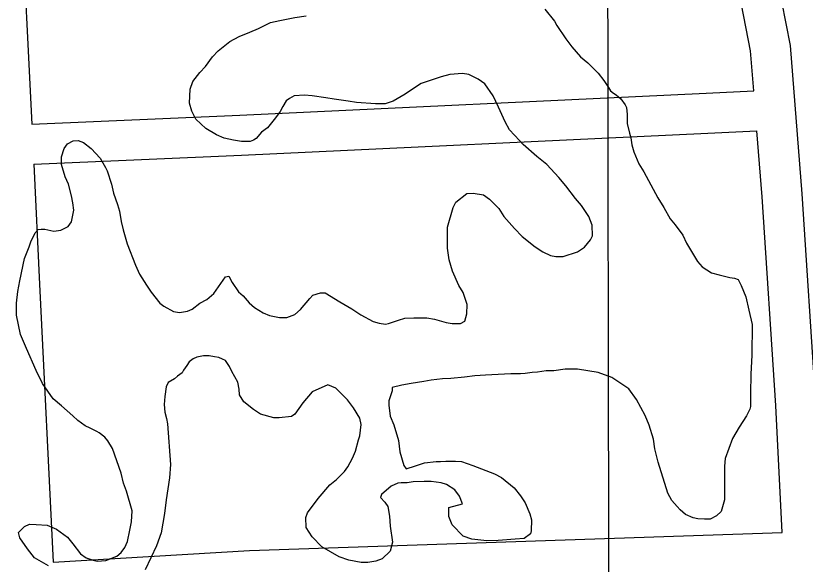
# Model space of a CAD drawing. Extents: x 3313447 to 3351316, y 703786 to 729172.
# Drawn here: x 3332882 to 3333473, y 726457 to 726867 of the extents above; entities that cross this region are included whole.
import ezdxf

# ---------------------------------------------------------------- set-up
doc = ezdxf.new("R2010")
doc.units = 0
for name, color, linetype in [('V-GRID-MAJR', 7, 'Continuous'), ('V-ROAD-CNTR', 7, 'Continuous'), ('V-SITE-VEGE', 7, 'Continuous')]:
    doc.layers.add(name, color=color, linetype=linetype)

msp = doc.modelspace()

# ---------------------------------------------------------------- linework, layer by layer
at = {"layer": 'V-GRID-MAJR'}
msp.add_spline([(3333341.782, 715247.1190000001), (3333332.965, 721308.783), (3333324.149, 727370.476), (3333324.144, 727373.911)], degree=3, dxfattribs=at)
at = {"layer": 'V-ROAD-CNTR'}
for points in [[(3333434.0030945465, 726811.2263505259), (3333431.6150993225, 726841.2782904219), (3333406.008150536, 726972.3720282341), (3333396.069170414, 727046.185880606), (3333396.044170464, 727114.674743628), (3333388.819184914, 727218.53353591), (3333382.838196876, 727370.7532314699), (3333382.8461968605, 727376.88321921)], [(3332868.8562248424, 727376.655219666), (3332885.463191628, 726950.8730712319), (3332893.49717556, 726786.4464000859)], [(3333501.881958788, 726154.123664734), (3333480.367001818, 726577.5998177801), (3333470.2240221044, 726734.1325047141), (3333461.385039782, 726845.35428227), (3333435.6220913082, 726977.2540184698), (3333426.069110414, 727048.2018765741), (3333426.0441104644, 727115.7227415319), (3333418.7791249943, 727220.16353265), (3333412.838136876, 727371.3212303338), (3333412.84613686, 727376.8412192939)], [(3332893.496175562, 726786.4454000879), (3333049.19186417, 726793.0183869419), (3333398.333165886, 726809.63435371), (3333434.0030945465, 726811.2263505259)], [(3332894.960172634, 726756.4804600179), (3333050.537861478, 726763.048446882), (3333399.7151631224, 726779.666413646), (3333436.3800897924, 726781.303410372)], [(3333455.247052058, 726480.7930113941), (3333450.417061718, 726575.867821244), (3333440.300081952, 726731.9745090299), (3333436.3800897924, 726781.303410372)], [(3332894.9611726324, 726756.4824600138), (3332899.3481638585, 726666.70463957), (3332909.625143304, 726458.4190561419)], [(3332909.6241433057, 726458.418056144), (3333056.549849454, 726467.1760386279), (3333455.247052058, 726480.7940113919)]]:
    msp.add_lwpolyline(points, dxfattribs=at)
at = {"layer": 'V-SITE-VEGE'}
for p, q in [((3333277.679, 726872.438), (3333284.955, 726863.365)), ((3333072.358, 726862.356), (3333079.324, 726864.0719999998)), ((3333079.324, 726864.0719999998), (3333090.465, 726866.1240000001)), ((3333090.465, 726866.1240000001), (3333098.819, 726867.4839999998)), ((3333284.955, 726863.365), (3333286.684, 726860.228)), ((3333056.6750000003, 726855.104), (3333063.296, 726857.8639999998)), ((3333063.296, 726857.8639999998), (3333072.358, 726862.356)), ((3333286.684, 726860.228), (3333293.2600000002, 726850.115)), ((3333041.69, 726848.196), (3333048.661, 726851.9990000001)), ((3333048.661, 726851.9990000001), (3333056.6750000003, 726855.104)), ((3333032.967, 726841.265), (3333041.69, 726848.196)), ((3333293.2600000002, 726850.115), (3333297.7630000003, 726844.1839999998)), ((3333028.7770000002, 726836.758), (3333032.967, 726841.265)), ((3333297.7630000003, 726844.1839999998), (3333304.35, 726836.8559999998)), ((3333023.532, 726829.4689999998), (3333028.7770000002, 726836.758)), ((3333304.35, 726836.8559999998), (3333309.9020000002, 726832.314)), ((3333019.342, 726824.959), (3333023.532, 726829.4689999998)), ((3333309.9020000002, 726832.314), (3333317.529, 726824.631)), ((3333014.099, 726818.367), (3333019.342, 726824.959)), ((3333199.914, 726821.904), (3333184.935, 726816.736)), ((3333206.531, 726823.622), (3333199.914, 726821.904)), ((3333215.927, 726824.2829999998), (3333206.531, 726823.6219999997)), ((3333220.798, 726823.573), (3333215.927, 726824.283)), ((3333227.744, 726820.0689999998), (3333220.798, 726823.573)), ((3333317.529, 726824.631), (3333321.686, 726819.0509999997)), ((3333011.992, 726812.458), (3333014.099, 726818.367)), ((3333184.935, 726816.736), (3333180.053, 726813.621)), ((3333232.602, 726816.573), (3333227.744, 726820.0689999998)), ((3333238.8340000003, 726807.5039999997), (3333232.602, 726816.573)), ((3333321.686, 726819.0509999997), (3333325.147, 726813.8159999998)), ((3333011.609, 726802.022), (3333011.992, 726812.458)), ((3333180.053, 726813.621), (3333173.077, 726808.774)), ((3333325.147, 726813.8159999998), (3333326.878, 726811.379)), ((3333326.878, 726811.379), (3333328.963, 726809.6319999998)), ((3333328.963, 726809.6319999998), (3333331.041, 726808.231)), ((3333083.987, 726803.861), (3333081.538, 726799.6950000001)), ((3333086.428, 726805.591), (3333083.987, 726803.861)), ((3333089.916, 726807.6680000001), (3333086.428, 726805.591)), ((3333097.571, 726807.9890000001), (3333089.916, 726807.6680000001)), ((3333103.484, 726807.623), (3333097.571, 726807.9890000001)), ((3333113.5700000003, 726806.1950000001), (3333103.484, 726807.6229999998)), ((3333119.8310000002, 726805.13), (3333113.5700000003, 726806.1950000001)), ((3333130.264, 726803.703), (3333119.8310000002, 726805.13)), ((3333136.522, 726802.638), (3333130.264, 726803.703)), ((3333173.077, 726808.774), (3333164.0130000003, 726803.586)), ((3333242.981, 726799.1399999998), (3333238.8340000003, 726807.5039999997)), ((3333331.041, 726808.231), (3333334.5130000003, 726805.4399999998)), ((3333334.5130000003, 726805.4399999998), (3333337.628, 726800.903)), ((3333013.329, 726796.101), (3333011.609, 726802.022)), ((3333081.538, 726799.6950000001), (3333079.436, 726795.873)), ((3333150.785, 726801.544), (3333136.522, 726802.638)), ((3333158.092, 726801.52), (3333150.785, 726801.544)), ((3333164.0130000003, 726803.586), (3333158.092, 726801.52)), ((3333247.815, 726787.9890000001), (3333242.981, 726799.1399999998)), ((3333337.628, 726800.903), (3333338.664, 726798.81)), ((3333338.664, 726798.81), (3333339.344, 726793.59)), ((3333016.44, 726790.176), (3333013.329, 726796.101)), ((3333079.436, 726795.873), (3333075.94, 726791.0160000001)), ((3333339.344, 726793.59), (3333339.319, 726786.981)), ((3333023.723, 726783.1900000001), (3333016.44, 726790.176)), ((3333075.94, 726791.0160000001), (3333070.001, 726783.7270000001)), ((3333251.274, 726782.062), (3333247.815, 726787.9890000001)), ((3333339.319, 726786.981), (3333341.036, 726779.666)), ((3333031.708, 726778.2930000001), (3333023.723, 726783.1900000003)), ((3333065.465, 726780.2639999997), (3333061.623, 726775.754)), ((3333070.001, 726783.7270000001), (3333065.465, 726780.264)), ((3333258.552, 726774.034), (3333251.274, 726782.062)), ((3332924.526, 726773.79), (3332928.353, 726774.1239999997)), ((3332928.353, 726774.1240000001), (3332932.177, 726772.719)), ((3333037.616, 726775.838), (3333031.708, 726778.2929999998)), ((3333044.5670000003, 726774.421), (3333037.616, 726775.838)), ((3333050.48, 726773.358), (3333044.5670000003, 726774.421)), ((3333059.5300000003, 726774.3690000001), (3333057.091, 726773.333)), ((3333061.623, 726775.754), (3333059.5300000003, 726774.3690000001)), ((3333341.036, 726779.666), (3333342.068, 726776.186)), ((3333342.068, 726776.186), (3333342.7460000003, 726770.962)), ((3332915.787, 726761.991), (3332917.894, 726768.246)), ((3332917.894, 726768.246), (3332920.344, 726771.715)), ((3332920.344, 726771.715), (3332924.526, 726773.79)), ((3332932.177, 726772.719), (3332938.075, 726768.176)), ((3332938.075, 726768.176), (3332944.662, 726760.846)), ((3333057.091, 726773.333), (3333050.48, 726773.358)), ((3333261.329, 726771.24), (3333258.552, 726774.034)), ((3333271.733, 726762.159), (3333261.329, 726771.24)), ((3333342.7460000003, 726770.962), (3333344.1180000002, 726765.737)), ((3333344.1180000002, 726765.737), (3333347.915, 726756.679)), ((3332915.7660000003, 726756.0749999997), (3332915.787, 726761.991)), ((3332944.662, 726760.846), (3332948.813, 726753.873)), ((3333279.02, 726756.218), (3333271.733, 726762.159)), ((3333347.915, 726756.679), (3333351.722, 726750.75)), ((3332918.519, 726747.018), (3332915.7660000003, 726756.0749999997)), ((3332948.813, 726753.873), (3332949.847, 726751.432)), ((3332949.847, 726751.432), (3332953.294, 726741.331)), ((3333288.0330000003, 726746.447), (3333279.02, 726756.2179999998)), ((3333351.722, 726750.75), (3333362.093, 726731.23)), ((3332920.936, 726741.4419999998), (3332918.519, 726747.018)), ((3333293.231, 726740.166), (3333288.0330000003, 726746.447)), ((3332923.34, 726732.734), (3332920.936, 726741.4419999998)), ((3332953.294, 726741.331), (3332954.662, 726734.716)), ((3333300.506, 726730.745), (3333293.231, 726740.166)), ((3332924.366, 726727.513), (3332923.34, 726732.734)), ((3332954.662, 726734.716), (3332957.765, 726726.3520000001)), ((3333211.074, 726727.921), (3333219.1, 726734.503)), ((3333219.1, 726734.503), (3333223.972, 726734.835)), ((3333223.972, 726734.835), (3333231.6210000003, 726733.4180000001)), ((3333231.6210000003, 726733.4180000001), (3333236.1350000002, 726730.27)), ((3332925.044, 726721.9450000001), (3332924.366, 726727.513)), ((3333208.972, 726724.101), (3333211.074, 726727.921)), ((3333236.1350000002, 726730.27), (3333243.0700000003, 726723.2880000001)), ((3333305.011, 726725.51), (3333300.506, 726730.745)), ((3333362.093, 726731.23), (3333366.591, 726723.907)), ((3332923.274, 726713.251), (3332925.044, 726721.9450000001)), ((3332957.765, 726726.3520000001), (3332959.139, 726721.132)), ((3332959.139, 726721.132), (3332960.505, 726713.47)), ((3333204.745, 726709.155), (3333208.972, 726724.101)), ((3333243.0700000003, 726723.2880000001), (3333246.877, 726717.3589999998)), ((3333310.549, 726717.138), (3333305.011, 726725.51)), ((3333366.591, 726723.907), (3333371.434, 726715.541)), ((3333246.877, 726717.3589999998), (3333254.848, 726708.287)), ((3333312.964, 726710.8690000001), (3333310.549, 726717.138)), ((3333371.434, 726715.541), (3333375.245, 726711.004)), ((3332915.248, 726707.017), (3332920.827, 726709.782)), ((3332920.827, 726709.782), (3332923.274, 726713.251)), ((3332960.505, 726713.47), (3332961.875, 726707.203)), ((3333204.6920000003, 726693.496), (3333204.745, 726709.155)), ((3333313.2830000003, 726702.866), (3333312.964, 726710.8690000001)), ((3333375.245, 726711.0039999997), (3333380.785, 726703.33)), ((3332892.952, 726698.3949999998), (3332896.106, 726704.993)), ((3332896.106, 726704.993), (3332898.205, 726707.422)), ((3332898.205, 726707.422), (3332900.6380000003, 726707.762)), ((3332900.6380000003, 726707.762), (3332903.423, 726707.752)), ((3332903.423, 726707.752), (3332910.028, 726706.339)), ((3332910.028, 726706.339), (3332915.248, 726707.017)), ((3332961.875, 726707.203), (3332964.97, 726696.754)), ((3333254.848, 726708.287), (3333260.742, 726702.349)), ((3333380.785, 726703.33), (3333383.548, 726697.4059999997)), ((3332891.5470000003, 726694.571), (3332892.952, 726698.3949999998)), ((3333260.742, 726702.349), (3333270.457, 726694.661)), ((3333307.34, 726694.188), (3333311.88, 726699.738)), ((3333311.88, 726699.738), (3333313.2830000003, 726702.866)), ((3333383.548, 726697.4059999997), (3333391.855, 726683.459)), ((3332888.036, 726685.8859999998), (3332891.5470000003, 726694.571)), ((3332964.97, 726696.754), (3332971.177, 726680.7270000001)), ((3333206.056, 726684.7939999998), (3333204.6920000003, 726693.496)), ((3333270.457, 726694.661), (3333276.012, 726690.8150000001)), ((3333302.107, 726690.725), (3333307.34, 726694.188)), ((3332884.502, 726669.196), (3332888.036, 726685.8859999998)), ((3333276.012, 726690.8150000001), (3333281.916, 726688.011)), ((3333281.916, 726688.011), (3333285.742, 726687.3030000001)), ((3333285.742, 726687.3030000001), (3333291.308, 726687.284)), ((3333291.308, 726687.284), (3333302.107, 726690.725)), ((3332971.177, 726680.7270000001), (3332974.288, 726674.11)), ((3333208.46, 726676.4359999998), (3333206.056, 726684.7939999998)), ((3333391.855, 726683.459), (3333395.318, 726679.6209999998)), ((3333395.318, 726679.621), (3333402.2630000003, 726675.0720000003)), ((3332974.288, 726674.11), (3332979.478, 726665.737)), ((3333213.296, 726665.631), (3333208.46, 726676.4359999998)), ((3333402.2630000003, 726675.072), (3333408.171, 726673.659)), ((3333408.171, 726673.659), (3333416.166, 726671.546)), ((3332883.08, 726661.199), (3332884.502, 726669.196)), ((3333029.9080000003, 726659.6509999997), (3333038.65, 726672.1460000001)), ((3333038.65, 726672.1460000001), (3333041.088, 726672.4859999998)), ((3333041.088, 726672.486), (3333043.506, 726667.953)), ((3333043.506, 726667.953), (3333048.3540000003, 726660.978)), ((3333416.166, 726671.546), (3333419.644, 726671.187)), ((3333419.644, 726671.1869999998), (3333422.4250000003, 726670.1319999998)), ((3333422.4250000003, 726670.1319999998), (3333424.498, 726665.6020000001)), ((3332979.478, 726665.737), (3332982.9390000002, 726660.507)), ((3333216.409, 726660.4), (3333213.296, 726665.631)), ((3333424.498, 726665.6020000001), (3333427.949, 726657.238)), ((3332882.007, 726652.503), (3332883.08, 726661.199)), ((3332982.9390000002, 726660.507), (3332989.521, 726652.4829999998)), ((3333024.6750000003, 726655.145), (3333029.9080000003, 726659.6509999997)), ((3333048.3540000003, 726660.978), (3333051.823, 726657.834)), ((3333051.823, 726657.834), (3333056.329, 726652.599)), ((3333094.585, 726647.596), (3333101.571, 726655.9230000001)), ((3333101.571, 726655.9230000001), (3333104.0160000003, 726658.3520000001)), ((3333104.0160000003, 726658.3520000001), (3333109.589, 726660.073)), ((3333109.589, 726660.073), (3333113.069, 726660.06)), ((3333113.069, 726660.06), (3333124.179, 726653.41)), ((3333219.509, 726651.344), (3333216.409, 726660.4)), ((3333427.949, 726657.238), (3333430.349, 726647.142)), ((3332881.9760000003, 726643.457), (3332882.007, 726652.503)), ((3332989.521, 726652.483), (3332992.296, 726650.0370000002)), ((3332992.296, 726650.037), (3332999.591, 726646.1829999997)), ((3333013.515, 726647.877), (3333019.444, 726652.378)), ((3333019.444, 726652.378), (3333024.6750000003, 726655.1450000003)), ((3333056.329, 726652.599), (3333060.142, 726649.1079999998)), ((3333124.179, 726653.41), (3333133.2090000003, 726648.161)), ((3333219.139, 726644.387), (3333219.509, 726651.344)), ((3332999.591, 726646.183), (3333004.113, 726645.4720000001)), ((3333004.113, 726645.4720000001), (3333010.032, 726646.496)), ((3333010.032, 726646.496), (3333013.515, 726647.877)), ((3333060.142, 726649.1079999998), (3333066.741, 726645.257)), ((3333066.741, 726645.257), (3333071.605, 726643.152)), ((3333090.395, 726643.785), (3333094.585, 726647.596)), ((3333133.2090000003, 726648.161), (3333139.803, 726643.6150000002)), ((3333217.728, 726638.8250000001), (3333219.139, 726644.387)), ((3333430.349, 726647.142), (3333432.747, 726636.3470000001)), ((3332885.059, 726628.832), (3332881.9760000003, 726643.457)), ((3333071.605, 726643.152), (3333078.9080000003, 726641.7370000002)), ((3333078.9080000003, 726641.737), (3333084.474, 726641.716)), ((3333084.474, 726641.716), (3333090.395, 726643.785)), ((3333139.803, 726643.615), (3333149.181, 726638.7099999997)), ((3333149.181, 726638.7099999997), (3333153.701, 726637.305)), ((3333160.6580000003, 726637.278), (3333167.973, 726639.6909999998)), ((3333167.973, 726639.6909999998), (3333172.852, 726641.0649999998)), ((3333172.852, 726641.0650000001), (3333179.463, 726641.3910000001)), ((3333179.463, 726641.3910000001), (3333189.203, 726641.358)), ((3333189.203, 726641.358), (3333195.116, 726640.2930000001)), ((3333195.116, 726640.2930000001), (3333203.803, 726637.827)), ((3333214.588, 726637.094), (3333217.728, 726638.8250000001)), ((3333153.701, 726637.305), (3333158.221, 726636.5919999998)), ((3333158.221, 726636.5919999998), (3333160.6580000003, 726637.278)), ((3333203.803, 726637.827), (3333208.325, 726637.117)), ((3333208.325, 726637.117), (3333214.588, 726637.094)), ((3333432.747, 726636.3470000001), (3333432.669, 726613.382)), ((3332889.546, 726618.379), (3332885.059, 726628.832)), ((3332896.796, 726601.9999999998), (3332889.546, 726618.379)), ((3333014.431, 726610.642), (3333011.291, 726608.5650000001)), ((3333017.218, 726612.024), (3333014.431, 726610.642)), ((3333022.094, 726613.0530000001), (3333017.218, 726612.024)), ((3333026.268, 726613.0380000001), (3333022.094, 726613.0530000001)), ((3333030.4420000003, 726612.328), (3333026.268, 726613.0380000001)), ((3333033.571, 726611.621), (3333030.4420000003, 726612.3280000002)), ((3333036.3510000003, 726610.568), (3333033.571, 726611.621)), ((3333038.435, 726609.5160000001), (3333036.3510000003, 726610.568)), ((3333041.552, 726604.986), (3333038.435, 726609.5160000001)), ((3333432.669, 726613.382), (3333431.924, 726599.118)), ((3333009.542, 726605.79), (3333007.095, 726602.317)), ((3333011.291, 726608.5650000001), (3333009.542, 726605.79)), ((3333043.2770000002, 726601.15), (3333041.552, 726604.986)), ((3333292.7600000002, 726603.077), (3333284.404, 726601.7130000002)), ((3333302.154, 726603.0439999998), (3333292.7600000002, 726603.0769999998)), ((3333317.455, 726600.556), (3333302.154, 726603.0439999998)), ((3332901.631, 726592.241), (3332896.796, 726601.9999999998)), ((3333002.556, 726597.8089999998), (3333000.461, 726595.729)), ((3333006.044, 726600.232), (3333002.556, 726597.809)), ((3333007.095, 726602.317), (3333006.044, 726600.232)), ((3333047.772, 726593.132), (3333043.2770000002, 726601.15)), ((3333217.58, 726597.0700000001), (3333207.1410000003, 726596.062)), ((3333225.242, 726598.09), (3333217.58, 726597.0700000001)), ((3333233.245, 726598.409), (3333225.242, 726598.09)), ((3333252.038, 726599.388), (3333233.245, 726598.409)), ((3333259.345, 726599.3640000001), (3333252.038, 726599.388)), ((3333262.825, 726599.7000000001), (3333259.345, 726599.3640000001)), ((3333268.0470000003, 726600.378), (3333262.825, 726599.7000000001)), ((3333272.223, 726600.711), (3333268.0470000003, 726600.378)), ((3333278.49, 726601.735), (3333272.223, 726600.711)), ((3333284.404, 726601.713), (3333278.49, 726601.735)), ((3333327.879, 726596.6949999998), (3333317.455, 726600.556)), ((3333431.924, 726599.118), (3333431.526, 726584.854)), ((3332909.598, 726580.731), (3332901.631, 726592.241)), ((3332995.5810000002, 726592.964), (3332994.178, 726589.836)), ((3333000.461, 726595.729), (3332995.5810000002, 726592.964)), ((3333048.798, 726587.909), (3333047.772, 726593.132)), ((3333115.268, 726591.159), (3333103.42, 726585.98)), ((3333121.1750000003, 726588.704), (3333115.268, 726591.159)), ((3333170.591, 726590.9670000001), (3333163.279, 726589.255)), ((3333177.554, 726592.337), (3333170.591, 726590.9670000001)), ((3333186.952, 726593.697), (3333177.554, 726592.3370000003)), ((3333192.523, 726594.723), (3333186.952, 726593.697)), ((3333200.879, 726595.737), (3333192.523, 726594.723)), ((3333207.1410000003, 726596.062), (3333200.879, 726595.737)), ((3333340.378, 726588.2979999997), (3333327.879, 726596.6949999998)), ((3332994.178, 726589.836), (3332993.109, 726582.533)), ((3333049.132, 726583.731), (3333048.798, 726587.909)), ((3333103.42, 726585.98), (3333096.433, 726577.655)), ((3333129.844, 726579.9749999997), (3333121.1750000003, 726588.704)), ((3333163.269, 726586.8200000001), (3333160.808, 726579.1730000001)), ((3333163.279, 726589.255), (3333163.269, 726586.8200000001)), ((3333346.264, 726580.2760000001), (3333340.378, 726588.2979999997)), ((3332915.842, 726575.49), (3332909.598, 726580.731)), ((3332993.109, 726582.533), (3332992.74, 726576.6190000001)), ((3333052.245, 726578.505), (3333049.132, 726583.731)), ((3333134.345, 726574.044), (3333129.844, 726579.975)), ((3333160.808, 726579.1730000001), (3333160.795, 726576.041)), ((3333352.8340000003, 726568.4229999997), (3333346.264, 726580.2760000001)), ((3333431.526, 726584.854), (3333431.494, 726575.111)), ((3332924.167, 726568.154), (3332915.842, 726575.49)), ((3332992.74, 726576.6190000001), (3332993.068, 726570.702)), ((3333059.534, 726572.91), (3333052.245, 726578.505)), ((3333096.433, 726577.655), (3333090.489, 726569.324)), ((3333139.191, 726566.375), (3333134.345, 726574.044)), ((3333160.795, 726576.041), (3333161.811, 726567.687)), ((3333431.494, 726575.111), (3333431.139, 726573.0260000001)), ((3332927.983, 726564.662), (3332924.167, 726568.154)), ((3332993.068, 726570.702), (3332994.444, 726566.176)), ((3333064.742, 726569.414), (3333059.534, 726572.91)), ((3333074.822, 726566.596), (3333064.742, 726569.4140000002)), ((3333088.046, 726567.593), (3333078.65, 726566.581)), ((3333090.489, 726569.324), (3333088.046, 726567.5929999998)), ((3333161.811, 726567.687), (3333164.574, 726561.414)), ((3333355.595, 726561.1069999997), (3333352.8340000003, 726568.4229999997)), ((3333428.686, 726568.162), (3333423.089, 726559.483)), ((3333431.139, 726573.0260000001), (3333428.686, 726568.162)), ((3332933.535, 726560.468), (3332927.983, 726564.662)), ((3332994.444, 726566.176), (3332995.126, 726561.998)), ((3332995.126, 726561.998), (3332997.457, 726531.7179999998)), ((3333078.65, 726566.581), (3333074.822, 726566.596)), ((3333139.146, 726553.153), (3333140.219, 726561.498)), ((3333140.219, 726561.498), (3333139.191, 726566.375)), ((3333164.574, 726561.414), (3333168.012, 726549.5729999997)), ((3332937.356, 726558.715), (3332933.535, 726560.468)), ((3332942.216, 726556.264), (3332937.356, 726558.715)), ((3332943.955, 726555.215), (3332942.216, 726556.264)), ((3333359.038, 726550.656), (3333355.595, 726561.1069999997)), ((3333423.089, 726559.483), (3333418.19, 726551.15)), ((3332948.1210000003, 726552.067), (3332943.955, 726555.215)), ((3332950.545, 726549.2760000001), (3332948.1210000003, 726552.067)), ((3333135.973, 726541.682), (3333138.091, 726550.023)), ((3333138.091, 726550.023), (3333139.146, 726553.153)), ((3333168.012, 726549.5729999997), (3333169.026, 726541.219)), ((3333360.055, 726543.3470000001), (3333359.038, 726550.656)), ((3333418.19, 726551.15), (3333412.5700000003, 726536.208)), ((3332954.007, 726543.697), (3332950.545, 726549.2760000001)), ((3332960.554, 726525.234), (3332954.007, 726543.697)), ((3333133.522, 726536.47), (3333135.973, 726541.682)), ((3333169.026, 726541.219), (3333172.123, 726530.77)), ((3333362.458, 726533.248), (3333360.055, 726543.3470000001)), ((3333130.02, 726529.871), (3333133.522, 726536.47)), ((3333180.823, 726530.7390000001), (3333187.44, 726532.806)), ((3333187.44, 726532.8059999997), (3333196.142, 726533.8199999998)), ((3333196.142, 726533.8199999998), (3333199.6210000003, 726533.8069999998)), ((3333199.6210000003, 726533.8069999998), (3333203.451, 726534.1409999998)), ((3333203.451, 726534.1410000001), (3333210.756, 726534.117)), ((3333210.756, 726534.117), (3333215.278, 726533.7540000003)), ((3333215.278, 726533.754), (3333223.62, 726530.9379999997)), ((3333369.685, 726510.259), (3333362.458, 726533.248)), ((3333412.5700000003, 726536.208), (3333412.204, 726530.295)), ((3332997.457, 726531.7179999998), (3332996.728, 726521.63)), ((3333121.6350000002, 726520.506), (3333127.571, 726526.4)), ((3333127.571, 726526.4), (3333130.02, 726529.871)), ((3333172.123, 726530.77), (3333173.853, 726528.3290000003)), ((3333173.853, 726528.329), (3333180.823, 726530.7389999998)), ((3333223.62, 726530.938), (3333230.222, 726528.4820000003)), ((3333230.222, 726528.482), (3333239.95, 726524.622)), ((3333412.204, 726530.295), (3333412.1180000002, 726505.242)), ((3332962.2660000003, 726517.573), (3332960.554, 726525.234)), ((3332996.728, 726521.63), (3332994.235, 726505.285)), ((3333116.751, 726516.346), (3333121.6350000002, 726520.506)), ((3333239.95, 726524.622), (3333245.161, 726521.8200000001)), ((3333245.161, 726521.8200000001), (3333254.528, 726514.134)), ((3332964.335, 726511.652), (3332962.2660000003, 726517.573)), ((3333108.0160000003, 726506.286), (3333116.751, 726516.346)), ((3333162.6750000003, 726515.4940000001), (3333155.348, 726509.256)), ((3333167.554, 726517.5650000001), (3333162.6750000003, 726515.4940000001)), ((3333169.991, 726517.905), (3333167.554, 726517.5650000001)), ((3333174.515, 726517.888), (3333169.991, 726517.905)), ((3333179.041, 726518.568), (3333174.515, 726517.888)), ((3333187.393, 726518.888), (3333179.041, 726518.568)), ((3333192.611, 726518.8690000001), (3333187.393, 726518.888)), ((3333199.914, 726517.8), (3333192.611, 726518.8690000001)), ((3333204.086, 726516.743), (3333199.914, 726517.8)), ((3333210.336, 726512.547), (3333204.086, 726516.743)), ((3333254.528, 726514.134), (3333259.38, 726508.201)), ((3332968.808, 726497.0210000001), (3332964.335, 726511.652)), ((3333155.348, 726509.256), (3333154.643, 726506.823)), ((3333213.7970000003, 726508.011), (3333210.336, 726512.547)), ((3333259.38, 726508.201), (3333262.841, 726502.971)), ((3333372.796, 726504.681), (3333369.685, 726510.259)), ((3332994.235, 726505.285), (3332992.808, 726494.8520000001)), ((3333099.978, 726495.528), (3333108.0160000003, 726506.286)), ((3333154.643, 726506.823), (3333157.7600000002, 726503.331)), ((3333157.7600000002, 726503.331), (3333160.1890000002, 726500.191)), ((3333215.866, 726502.09), (3333213.7970000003, 726508.011)), ((3333262.841, 726502.971), (3333266.292, 726494.609)), ((3333376.609, 726500.144), (3333372.796, 726504.681)), ((3333412.1180000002, 726505.242), (3333409.6520000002, 726496.552)), ((3332968.083, 726488.6730000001), (3332968.808, 726497.0210000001)), ((3333160.1890000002, 726500.191), (3333161.207, 726492.8819999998)), ((3333205.741, 726492.728), (3333205.765, 726499.339)), ((3333205.765, 726499.339), (3333215.866, 726502.09)), ((3333379.036, 726497.701), (3333376.609, 726500.144)), ((3333382.852, 726494.207), (3333379.036, 726497.701)), ((3333409.6520000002, 726496.552), (3333406.16, 726493.085)), ((3332992.808, 726494.8520000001), (3332990.324, 726480.594)), ((3333098.575, 726492.055), (3333099.978, 726495.528)), ((3333098.894, 726484.397), (3333098.575, 726492.055)), ((3333161.207, 726492.8819999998), (3333161.879, 726485.5729999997)), ((3333208.159, 726486.458), (3333205.741, 726492.728)), ((3333266.292, 726494.609), (3333267.668, 726490.08)), ((3333388.758, 726491.752), (3333382.852, 726494.2069999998)), ((3333392.236, 726491.045), (3333388.758, 726491.7520000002)), ((3333397.106, 726490.68), (3333392.236, 726491.0449999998)), ((3333401.282, 726490.666), (3333397.106, 726490.68)), ((3333406.16, 726493.085), (3333401.282, 726490.666)), ((3332883.504, 726480.613), (3332888.045, 726485.12)), ((3332888.045, 726485.12), (3332891.876, 726486.8489999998)), ((3332891.876, 726486.849), (3332896.7490000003, 726486.83)), ((3332896.7490000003, 726486.83), (3332905.096, 726486.105)), ((3332905.096, 726486.105), (3332912.045, 726483.299)), ((3332967.018, 726482.4149999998), (3332968.083, 726488.6730000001)), ((3333161.879, 726485.5729999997), (3333163.574, 726473.389)), ((3333216.4760000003, 726478.077), (3333208.159, 726486.458)), ((3333267.668, 726490.08), (3333267.291, 726482.079)), ((3332884.536, 726476.783), (3332883.504, 726480.613)), ((3332912.045, 726483.299), (3332920.376, 726477.354)), ((3332965.248, 726474.0689999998), (3332967.018, 726482.4149999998)), ((3332990.324, 726480.594), (3332986.811, 726470.8639999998)), ((3333103.396, 726477.424), (3333098.894, 726484.397)), ((3333266.937, 726479.6460000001), (3333262.052, 726476.1829999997)), ((3333267.291, 726482.079), (3333266.937, 726479.6460000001)), ((3332890.4220000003, 726468.4130000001), (3332884.536, 726476.783)), ((3332920.376, 726477.354), (3332924.186, 726472.1240000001)), ((3332963.147, 726469.5530000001), (3332965.248, 726474.0689999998)), ((3333110.677, 726470.0920000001), (3333103.396, 726477.424)), ((3333163.574, 726473.389), (3333161.813, 726466.784)), ((3333223.0810000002, 726475.6190000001), (3333216.4760000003, 726478.077)), ((3333234.2120000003, 726474.5380000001), (3333223.0810000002, 726475.6190000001)), ((3333242.5640000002, 726474.858), (3333234.2120000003, 726474.5380000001)), ((3333255.441, 726475.857), (3333242.5640000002, 726474.858)), ((3333262.052, 726476.1829999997), (3333255.441, 726475.857)), ((3332895.6180000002, 726461.783), (3332890.4220000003, 726468.4130000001)), ((3332924.186, 726472.1240000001), (3332930.076, 726464.796)), ((3332960.347, 726465.736), (3332963.147, 726469.5530000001)), ((3332986.811, 726470.8639999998), (3332978.398, 726452.801)), ((3333123.524, 726462.3910000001), (3333110.677, 726470.0919999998)), ((3333161.813, 726466.784), (3333155.878, 726460.888)), ((3332906.036, 726455.832), (3332895.6180000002, 726461.783)), ((3332930.076, 726464.796), (3332934.239, 726461.65)), ((3332934.239, 726461.65), (3332939.454, 726459.893)), ((3332948.848, 726459.86), (3332957.21, 726462.963)), ((3332957.21, 726462.963), (3332960.347, 726465.736)), ((3333130.823, 726459.932), (3333123.524, 726462.3910000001)), ((3333155.878, 726460.888), (3333151.002, 726459.1660000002)), ((3332939.454, 726459.893), (3332942.583, 726459.186)), ((3332942.583, 726459.186), (3332948.848, 726459.86)), ((3333140.211, 726458.158), (3333130.823, 726459.932)), ((3333145.083, 726458.144), (3333140.211, 726458.158)), ((3333151.002, 726459.166), (3333145.083, 726458.144))]:
    msp.add_line(p, q, dxfattribs=at)

doc.saveas('drawing.dxf')
